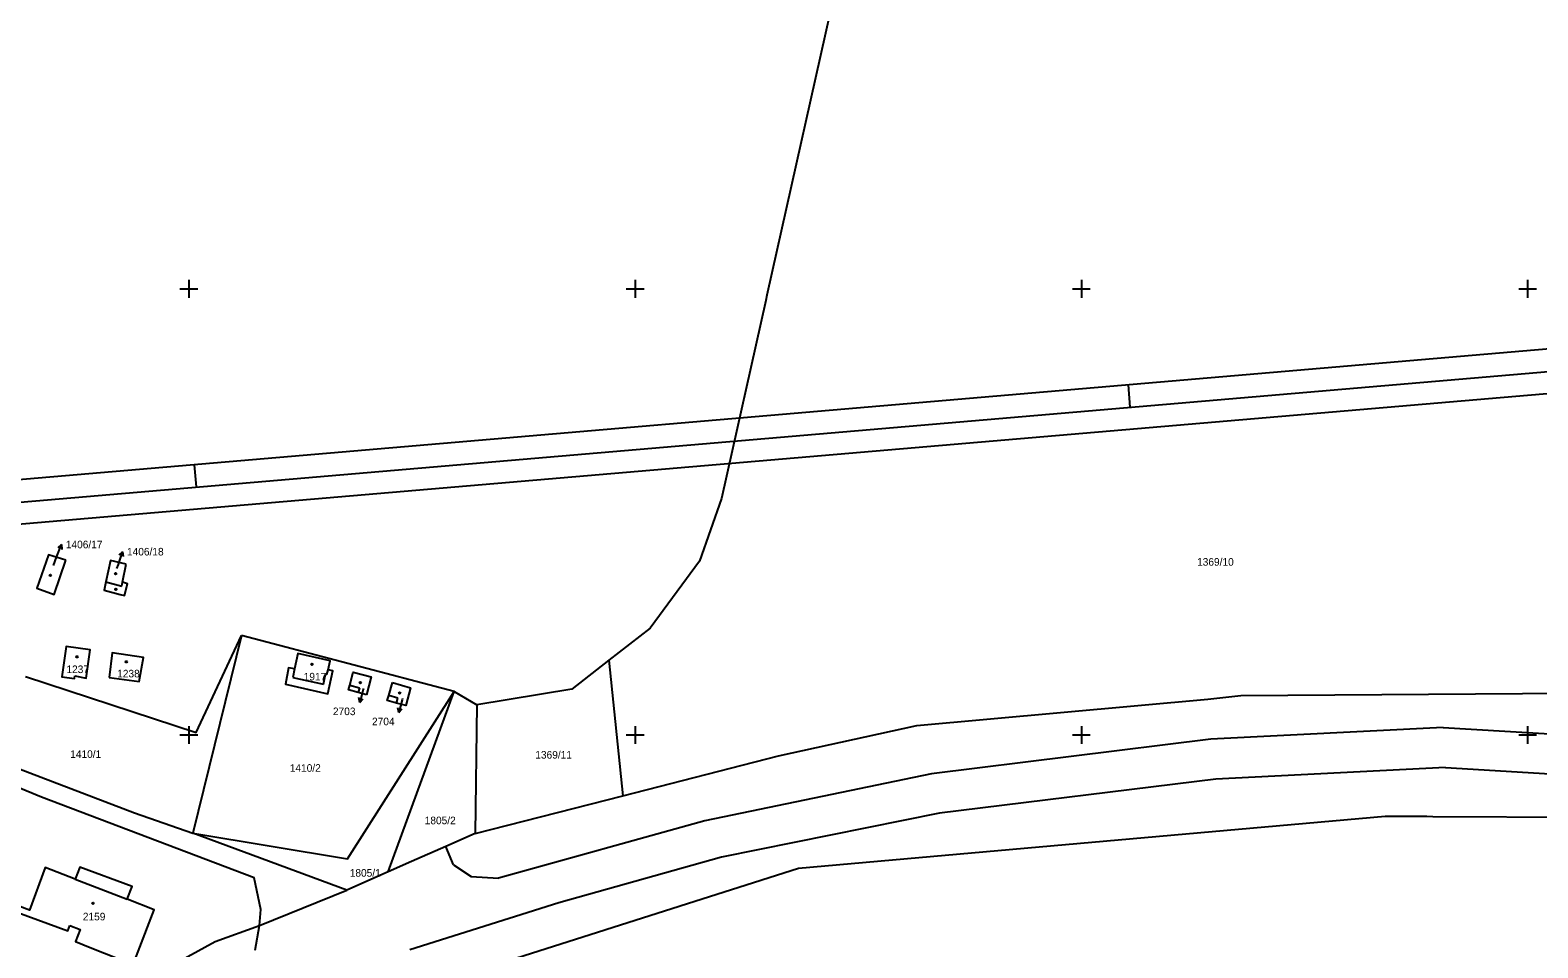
# Model space of a CAD drawing. Extents: x -779302 to -774398, y -1144902 to -1142831.
# Drawn here: x -778235.6 to -777897.7, y -1143647.7 to -1143442 of the extents above; entities that cross this region are included whole.
import ezdxf

# ---------------------------------------------------------------- set-up
doc = ezdxf.new("R2010")
doc.units = 0
for name, color, linetype in [('hektosit - Vrstva 5', 7, 'Continuous'), ('Hranice parcel', 7, 'Continuous'), ('Parcelní čísla', 7, 'Continuous'), ('Pop  PČ popisy', 7, 'Continuous'), ('Vnitřní kresba', 7, 'Continuous'), ('Vrstva 1', 7, 'Continuous'), ('Značky budov', 7, 'Continuous')]:
    doc.layers.add(name, color=color, linetype=linetype)

msp = doc.modelspace()

# ---------------------------------------------------------------- linework, layer by layer
at = {"layer": 'hektosit - Vrstva 5'}
for p, q in [((-778202, -1143500), (-778198, -1143500)), ((-778200, -1143498), (-778200, -1143502)), ((-778102, -1143500), (-778098, -1143500)), ((-778100, -1143498), (-778100, -1143502)), ((-778002, -1143500), (-777998, -1143500)), ((-778000, -1143498), (-778000, -1143502)), ((-777902, -1143500), (-777898, -1143500)), ((-777900, -1143498), (-777900, -1143502)), ((-778200, -1143598), (-778200, -1143602)), ((-778100, -1143598), (-778100, -1143602)), ((-778000, -1143598), (-778000, -1143602)), ((-777900, -1143598), (-777900, -1143602)), ((-778202, -1143600), (-778198, -1143600)), ((-778102, -1143600), (-778098, -1143600)), ((-778002, -1143600), (-777998, -1143600)), ((-777902, -1143600), (-777898, -1143600))]:
    msp.add_line(p, q, dxfattribs=at)
at = {"layer": 'Hranice parcel'}
for p, q in [((-778188.17, -1143577.7), (-778199.09, -1143621.98)), ((-778140.52, -1143590.24), (-778188.17, -1143577.7)), ((-778105.86, -1143583.27), (-778102.74, -1143613.61)), ((-778155.33, -1143630.71), (-778140.52, -1143590.24)), ((-778140.52, -1143590.24), (-778135.46, -1143593.27)), ((-778135.46, -1143593.27), (-778135.85, -1143622.07)), ((-778135.85, -1143622.07), (-778102.74, -1143613.61)), ((-778164.6, -1143634.82), (-778199.09, -1143621.98)), ((-778155.33, -1143630.71), (-778164.6, -1143634.82)), ((-778184.18, -1143642.68), (-778164.6, -1143634.82)), ((-778184.18, -1143642.68), (-778183.84, -1143639.14))]:
    msp.add_line(p, q, dxfattribs=at)
for points in [[(-778010.14, -1142854.4), (-778003.79, -1142901.82), (-777994.77, -1142946.18), (-777982.82, -1142997.85), (-777976.66, -1143091.13), (-777975.6, -1143103.04), (-777982.49, -1143148.31), (-778004.52, -1143226.78), (-778017.99, -1143279.62), (-778018.96, -1143283.42), (-778041.99, -1143373.81), (-778053.78, -1143426.66), (-778054.13, -1143428.25), (-778070.46, -1143501.45), (-778070.71, -1143502.59), (-778080.62, -1143547.01), (-778085.55, -1143561.06), (-778096.6, -1143576.03), (-778105.86, -1143583.27)], [(-778227.56, -1143560.82), (-778231.47, -1143559.59), (-778234.07, -1143567.13), (-778230.17, -1143568.5), (-778227.56, -1143560.82)], [(-778214.02, -1143561.69), (-778217.56, -1143560.93), (-778218.58, -1143565.66), (-778218.98, -1143567.53), (-778215.39, -1143568.5), (-778214.44, -1143568.76), (-778213.73, -1143566.11), (-778214.84, -1143565.76), (-778214.02, -1143561.69)], [(-778236.6, -1143586.91), (-778198.4, -1143599.43), (-778188.17, -1143577.7)], [(-778225.52, -1143586.73), (-778223.03, -1143587.25), (-778222.08, -1143580.94), (-778227.46, -1143580.17), (-778228.43, -1143586.94), (-778225.62, -1143587.34), (-778225.52, -1143586.73)], [(-778217.89, -1143587.11), (-778211.12, -1143587.99), (-778210.2, -1143582.62), (-778217.15, -1143581.6), (-778217.89, -1143587.11)], [(-778168.82, -1143585.38), (-778168.37, -1143583.4), (-778175.56, -1143581.76), (-778176.33, -1143585.19), (-778177.69, -1143584.95), (-778178.37, -1143588.62), (-778168.89, -1143590.77), (-778167.72, -1143585.63), (-778168.82, -1143585.38)], [(-778105.86, -1143583.27), (-778114.17, -1143589.77), (-778135.46, -1143593.27)], [(-778160.17, -1143591.03), (-778162.09, -1143590.5), (-778164.23, -1143589.92), (-778163.95, -1143588.83), (-778163.18, -1143585.91), (-778159.13, -1143586.97), (-778160.17, -1143591.03)], [(-778154.36, -1143588.25), (-778150.35, -1143589.44), (-778151.41, -1143593.42), (-778153.46, -1143592.84), (-778155.55, -1143592.25), (-778155.22, -1143591.14), (-778154.36, -1143588.25)], [(-778199.09, -1143621.98), (-778164.47, -1143627.74), (-778140.52, -1143590.24)], [(-778102.74, -1143613.61), (-778067.87, -1143604.7), (-778036.9, -1143597.86), (-777971.64, -1143592.01), (-777964.3, -1143591.17), (-777890.59, -1143590.67), (-777860.75, -1143594.87), (-777857.58, -1143595.32), (-777803.43, -1143602.93), (-777799.69, -1143603.46), (-777791.04, -1143604.67), (-777558.56, -1143655.7), (-777548.1, -1143658.97)], [(-778183.84, -1143639.14), (-778185.33, -1143632), (-778233.02, -1143613.98), (-778255.47, -1143604.68), (-778261.68, -1143602.09), (-778273.31, -1143597.02)], [(-778254.1, -1143601.46), (-778212.15, -1143617.44), (-778199.09, -1143621.98)], [(-777790.37, -1143627.42), (-777855.1, -1143618.66), (-777921.25, -1143618.32), (-777922.61, -1143618.31), (-777931.96, -1143618.26), (-778063.42, -1143629.9), (-778133.34, -1143652.18), (-778153.87, -1143659.9)], [(-778135.85, -1143622.07), (-778142.39, -1143624.98), (-778150.11, -1143628.4), (-778155.33, -1143630.71)], [(-778222.12, -1143647.61), (-778212.48, -1143651.43), (-778211.37, -1143648.55), (-778207.75, -1143639.17), (-778213.8, -1143636.84), (-778212.7, -1143634), (-778224.44, -1143629.63), (-778225.48, -1143632.35), (-778232.18, -1143629.74), (-778235.69, -1143639.3), (-778237.86, -1143638.48), (-778238.35, -1143639.77), (-778227.1, -1143643.89), (-778226.66, -1143642.73)], [(-778278.76, -1143694.3), (-778273.37, -1143691.09), (-778270.08, -1143689.13), (-778253.97, -1143679.1), (-778194.13, -1143646.31), (-778184.18, -1143642.68)], [(-778226.66, -1143642.73), (-778224.33, -1143643.62), (-778225.38, -1143646.31), (-778222.12, -1143647.61)]]:
    msp.add_lwpolyline(points, dxfattribs=at)
at = {"layer": 'Pop  PČ popisy'}
for p, q in [((-778229.63, -1143560.12), (-778228.56, -1143557.32)), ((-778228.56, -1143557.32), (-778229.38, -1143558.07)), ((-778228.56, -1143557.32), (-778228.45, -1143558.43)), ((-778230.33, -1143561.98), (-778229.63, -1143560.12)), ((-778216.11, -1143562.71), (-778215.8, -1143561.77)), ((-778215.8, -1143561.77), (-778214.87, -1143558.92)), ((-778214.87, -1143558.92), (-778215.66, -1143559.71)), ((-778214.87, -1143558.92), (-778214.71, -1143560.02)), ((-778161.7, -1143592.74), (-778161.92, -1143591.64)), ((-778160.92, -1143589.84), (-778161.7, -1143592.74)), ((-778161.7, -1143592.74), (-778160.95, -1143591.9)), ((-778160.86, -1143589.61), (-778160.92, -1143589.84)), ((-778152.2, -1143592.1), (-778152.98, -1143595)), ((-778152.13, -1143591.84), (-778152.2, -1143592.1)), ((-778152.98, -1143595), (-778153.2, -1143593.9)), ((-778152.98, -1143595), (-778152.23, -1143594.16))]:
    msp.add_line(p, q, dxfattribs=at)
at = {"layer": 'Vnitřní kresba'}
for p, q in [((-778218.58, -1143565.66), (-778215.02, -1143566.65)), ((-778215.02, -1143566.65), (-778214.84, -1143565.76)), ((-778176.33, -1143585.19), (-778176.7, -1143587.12)), ((-778169.06, -1143586.45), (-778168.82, -1143585.38)), ((-778176.7, -1143587.12), (-778169.82, -1143588.65)), ((-778169.82, -1143588.65), (-778169.37, -1143586.39)), ((-778169.37, -1143586.39), (-778169.06, -1143586.45)), ((-778163.95, -1143588.83), (-778161.79, -1143589.43)), ((-778161.79, -1143589.43), (-778162.09, -1143590.5)), ((-778153.14, -1143591.73), (-778155.22, -1143591.14)), ((-778153.46, -1143592.84), (-778153.14, -1143591.73)), ((-777918.9, -1143598.31), (-777971.02, -1143600.96)), ((-777918.9, -1143598.31), (-777851.52, -1143602.45)), ((-777971.02, -1143600.96), (-778033.6, -1143608.73)), ((-778033.6, -1143608.73), (-778084.35, -1143619.27)), ((-777918.44, -1143607.3), (-777969.91, -1143609.89)), ((-777918.44, -1143607.3), (-777852.12, -1143611.35)), ((-777969.91, -1143609.89), (-778031.77, -1143617.54)), ((-778084.35, -1143619.27), (-778130.6, -1143632.07)), ((-778031.77, -1143617.54), (-778080.66, -1143627.39)), ((-778140.68, -1143629.11), (-778142.39, -1143624.98)), ((-778140.68, -1143629.11), (-778136.75, -1143631.7)), ((-778080.66, -1143627.39), (-778117.12, -1143637.64)), ((-778225.48, -1143632.35), (-778213.8, -1143636.84)), ((-778136.75, -1143631.7), (-778130.6, -1143632.07)), ((-778117.12, -1143637.64), (-778150.48, -1143648.2)), ((-778185.12, -1143648.27), (-778184.18, -1143642.68))]:
    msp.add_line(p, q, dxfattribs=at)
at = {"layer": 'Vrstva 1'}
for p, q in [((-777989.05, -1143526.52), (-777989.47, -1143521.54)), ((-778198.28, -1143544.41), (-778198.71, -1143539.43))]:
    msp.add_line(p, q, dxfattribs=at)
for points in [[(-777571, -1143485.76), (-778617.18, -1143575.21), (-778591.88, -1143871.12), (-777545.7, -1143781.67)], [(-777551.11, -1143777.12), (-778587.32, -1143865.71), (-778611.77, -1143579.77), (-777575.56, -1143491.17)], [(-777580.11, -1143496.57), (-778407.09, -1143567.28), (-778383.5, -1143843.27), (-777556.51, -1143772.57)]]:
    msp.add_lwpolyline(points, close=True, dxfattribs=at)
at = {"layer": 'Značky budov'}
for centre in [(-778231.03, -1143564.21), (-778216.41, -1143563.84), (-778216.37, -1143567.34), (-778225.08, -1143582.5), (-778214, -1143583.61), (-778172.41, -1143584.19), (-778161.6, -1143588.28), (-778152.75, -1143590.6), (-778221.48, -1143637.76)]:
    msp.add_circle(centre, 0.175, dxfattribs=at)

# ---------------------------------------------------------------- texts
at = {"layer": 'Parcelní čísla'}
for s, p in [('1406/17', (-778227.57, -1143558.16)), ('1406/18', (-778213.87, -1143559.77)), ('1369/10', (-777974.08, -1143562.06)), ('1237', (-778227.44, -1143586.13)), ('1238', (-778216.06, -1143587.1)), ('1917', (-778174.27, -1143587.78)), ('2703', (-778167.72, -1143595.56)), ('2704', (-778158.96, -1143597.83)), ('1410/1', (-778226.59, -1143605.15)), ('1369/11', (-778122.37, -1143605.3)), ('1410/2', (-778177.39, -1143608.25)), ('1805/2', (-778147.15, -1143620.01)), ('1805/1', (-778163.95, -1143631.77)), ('2159', (-778223.76, -1143641.56))]:
    msp.add_text(s, height=1.7, dxfattribs=at).set_placement(p)

doc.saveas('drawing.dxf')
